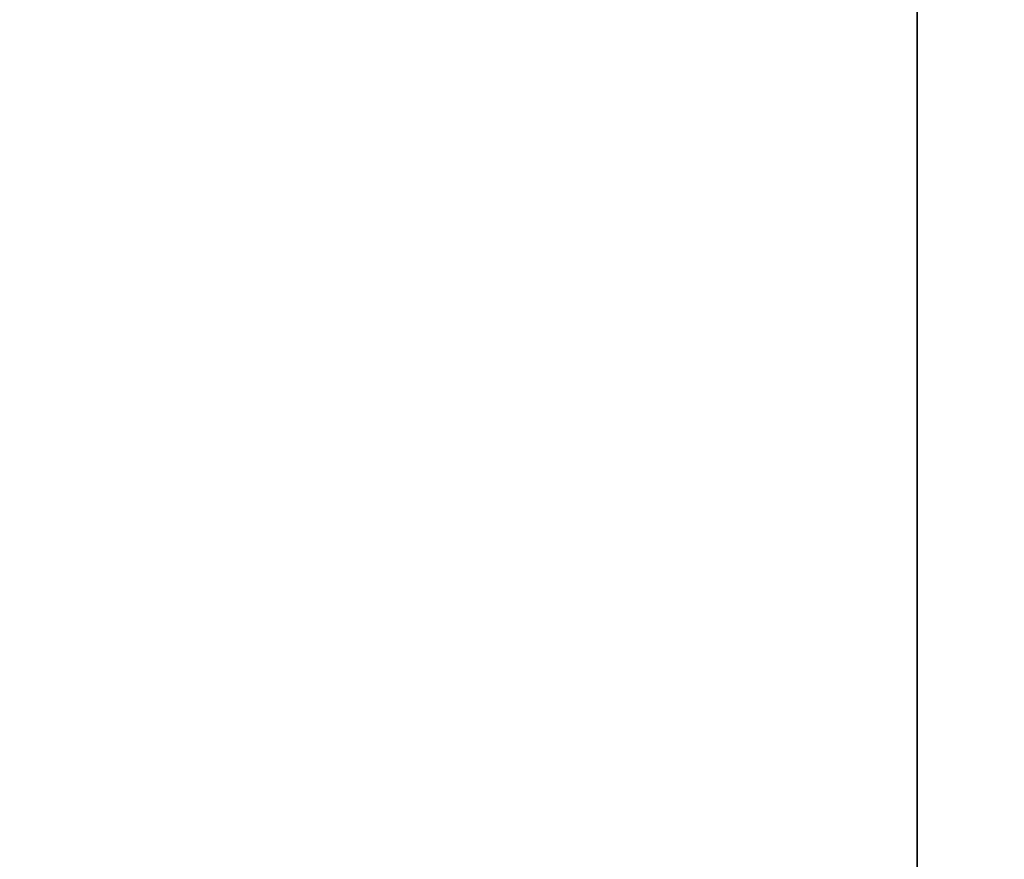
# Model space of a CAD drawing. Extents: x -4.8 to 50.9, y -3 to 23.4.
# Tile 257 of 656: x 18.7957 to 18.9101, y 1.5557 to 1.6533. Entities that reach past the tile are written whole.
import ezdxf

# ---------------------------------------------------------------- set-up
doc = ezdxf.new("R2010")
doc.units = 0

# ---------------------------------------------------------------- blocks, each defined once
blk = doc.blocks.new('Box-c2c06f0e-7ed6-4fdd-8369-226d69c0101d')
at = {"color": 253, "linetype": 'Continuous', "true_color": 0xa0a0a0, "transparency": 33554687}
mesh = blk.add_polyface(dxfattribs=at)
corners = [(0, 0), (49, 0), (49, 21.5), (0, 21.5), (0, 0, 0.01), (49, 0, 0.01), (49, 21.5, 0.01), (0, 21.5, 0.01)]
mesh.append_faces([[corners[k] for k in face] for face in [(0, 1, 2, 3), (4, 5, 6, 7), (0, 1, 5, 4), (1, 2, 6, 5), (2, 3, 7, 6), (3, 0, 4, 7)]], dxfattribs={"color": 253})
blk = doc.blocks.new('Box-76308f23-7f61-448f-8f6c-364ea738911b')
at = {"color": 253, "linetype": 'Continuous', "true_color": 0xa0a0a0, "transparency": 33554687}
mesh = blk.add_polyface(dxfattribs=at)
corners = [(0, 0), (49, 0), (49, 21.5), (0, 21.5), (0, 0, 0.01), (49, 0, 0.01), (49, 21.5, 0.01), (0, 21.5, 0.01)]
mesh.append_faces([[corners[k] for k in face] for face in [(0, 1, 2, 3), (4, 5, 6, 7), (0, 1, 5, 4), (1, 2, 6, 5), (2, 3, 7, 6), (3, 0, 4, 7)]], dxfattribs={"color": 253})
blk = doc.blocks.new('ccd67168-3ead-4e45-93d0-8844f19eb6f0')
at = {"linetype": 'Continuous', "transparency": 33554687}
for name, p in [('Box-c2c06f0e-7ed6-4fdd-8369-226d69c0101d', (0, 0)), ('Box-76308f23-7f61-448f-8f6c-364ea738911b', (0, 0, 18.99))]:
    blk.add_blockref(name, p, dxfattribs=at)
blk = doc.blocks.new('CoilBox-d6ead56a-a8a1-4f36-8917-e5313700d640')
at = {"color": 251, "linetype": 'Continuous', "true_color": 0x5b5b5b, "transparency": 33554687}
mesh = blk.add_polyface(dxfattribs=at)
corners = [(0, 0), (27.7, 0), (27.7, 2), (0, 2), (0, 0, 18.06), (27.7, 0, 18.06), (27.7, 2, 18.06), (0, 2, 18.06)]
mesh.append_faces([[corners[k] for k in face] for face in [(0, 1, 2, 3), (4, 5, 6, 7), (0, 1, 5, 4), (1, 2, 6, 5), (2, 3, 7, 6), (3, 0, 4, 7)]], dxfattribs={"color": 251})
blk = doc.blocks.new('6606372f-01ab-469d-b4c5-59d1662c3a4e')
at = {"linetype": 'Continuous', "transparency": 33554687}
blk.add_blockref('CoilBox-d6ead56a-a8a1-4f36-8917-e5313700d640', (0, 0), dxfattribs=at)
blk = doc.blocks.new('e5e0e6fc-4047-40e2-9532-d847478d1142')
at = {"linetype": 'Continuous', "transparency": 33554687}
for name, p in [('ccd67168-3ead-4e45-93d0-8844f19eb6f0', (0, 0)), ('6606372f-01ab-469d-b4c5-59d1662c3a4e', (18.9, 1, 0.2))]:
    blk.add_blockref(name, p, dxfattribs=at)

msp = doc.modelspace()

# ---------------------------------------------------------------- block references
at = {"transparency": 33554687}
msp.add_blockref('e5e0e6fc-4047-40e2-9532-d847478d1142', (0, 0), dxfattribs=at)

doc.saveas('drawing.dxf')
